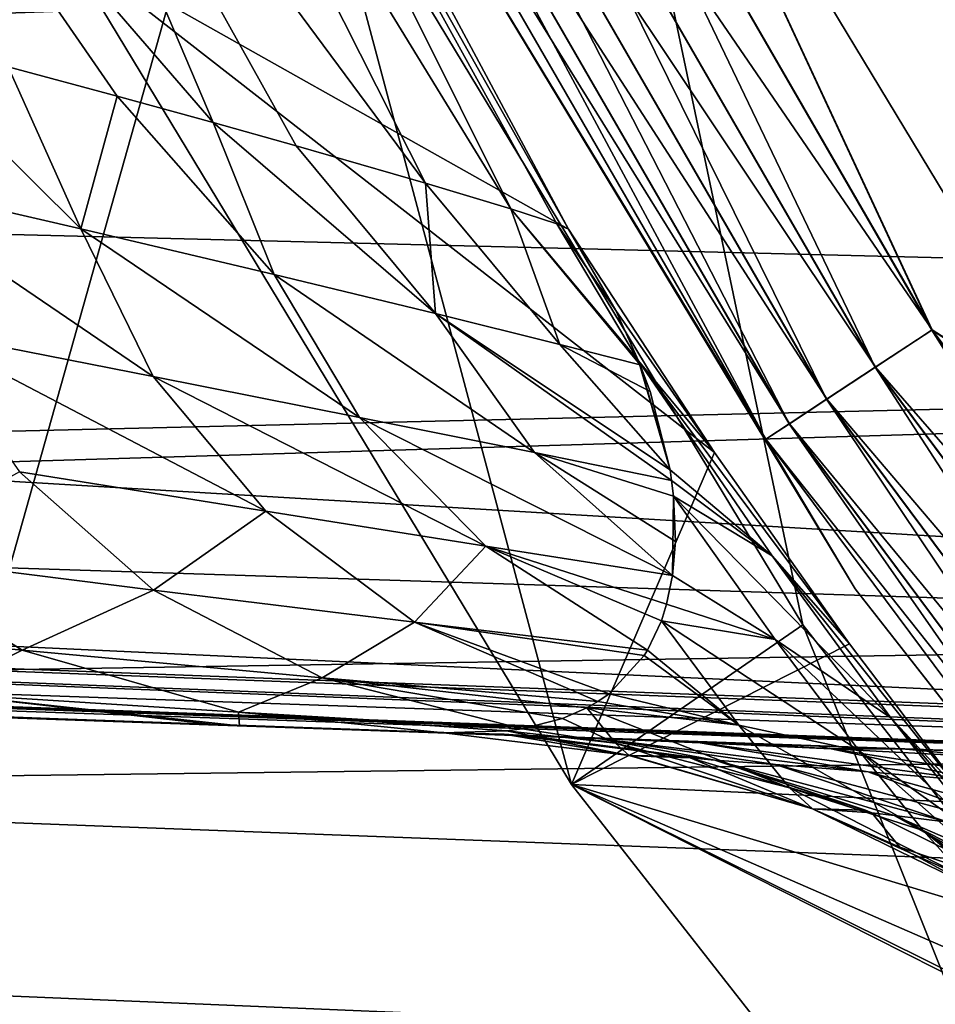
# Model space of a CAD drawing. Header units: millimetres. Extents: x -100 to 100, y -64 to 136.
# Tile 402 of 530: x -12.88 to -11.26, y 59.39 to 61.15. Entities that reach past the tile are written whole.
import ezdxf

# ---------------------------------------------------------------- set-up
doc = ezdxf.new("R2010")
doc.units = ezdxf.units.MM
doc.header["$LTSCALE"] = 159.143519
for name, color, linetype in [('13', 7, 'CONTINUOUS'), ('255', 7, 'CONTINUOUS'), ('270', 7, 'CONTINUOUS'), ('275', 7, 'CONTINUOUS'), ('284', 7, 'CONTINUOUS'), ('3', 7, 'CONTINUOUS'), ('33', 7, 'CONTINUOUS'), ('375', 7, 'CONTINUOUS'), ('379', 7, 'CONTINUOUS'), ('382', 7, 'CONTINUOUS'), ('384', 7, 'CONTINUOUS'), ('397', 7, 'CONTINUOUS'), ('4', 7, 'CONTINUOUS'), ('407', 7, 'CONTINUOUS'), ('412', 7, 'CONTINUOUS'), ('413', 7, 'CONTINUOUS'), ('437', 7, 'CONTINUOUS'), ('48', 7, 'CONTINUOUS'), ('49', 7, 'CONTINUOUS'), ('50', 7, 'CONTINUOUS'), ('6', 7, 'CONTINUOUS')]:
    doc.layers.add(name, color=color, linetype=linetype)

msp = doc.modelspace()

# ---------------------------------------------------------------- linework, layer by layer
at = {"layer": '13', "color": 7, "linetype": 'CONTINUOUS', "true_color": 0x8c979c}
for points in [[(-11.9084, 60.7722, -6.4292), (-12.6135, 62.0896, -6.4627), (-12.6377, 62.0676, -7.1119), (-11.9084, 60.7722, -6.4292)], [(-12.7443, 62.0067, -7.7803), (-12.0112, 60.8085, -7.3512), (-12.6377, 62.0676, -7.1119), (-12.7443, 62.0067, -7.7803)], [(-12.0112, 60.8085, -7.3512), (-11.929, 60.7817, -6.8818), (-12.6377, 62.0676, -7.1119), (-12.0112, 60.8085, -7.3512)], [(-11.929, 60.7817, -6.8818), (-11.9084, 60.7722, -6.4292), (-12.6377, 62.0676, -7.1119), (-11.929, 60.7817, -6.8818)], [(-12.9406, 61.9039, -8.4491), (-12.1629, 60.8543, -7.839), (-12.7443, 62.0067, -7.7803), (-12.9406, 61.9039, -8.4491)], [(-12.1629, 60.8543, -7.839), (-12.0112, 60.8085, -7.3512), (-12.7443, 62.0067, -7.7803), (-12.1629, 60.8543, -7.839)], [(-13.2289, 61.7583, -9.0967), (-12.5406, 60.9621, -8.602), (-12.9406, 61.9039, -8.4491), (-13.2289, 61.7583, -9.0967)], [(-12.5406, 60.9621, -8.602), (-12.3931, 60.9208, -8.3442), (-12.9406, 61.9039, -8.4491), (-12.5406, 60.9621, -8.602)], [(-12.3931, 60.9208, -8.3442), (-12.1629, 60.8543, -7.839), (-12.9406, 61.9039, -8.4491), (-12.3931, 60.9208, -8.3442)], [(-12.9053, 61.0611, -9.1225), (-12.7111, 61.0089, -8.8618), (-13.2289, 61.7583, -9.0967), (-12.9053, 61.0611, -9.1225)], [(-12.7111, 61.0089, -8.8618), (-12.5406, 60.9621, -8.602), (-13.2289, 61.7583, -9.0967), (-12.7111, 61.0089, -8.8618)]]:
    msp.add_3dface(points, dxfattribs=at)
at = {"layer": '255', "linetype": 'CONTINUOUS'}
for points in [[(-10.4514, 58.7403, 25.7), (-9.2597, 57.5486, 25.7), (-12.7593, 66.0997, 25.7), (-10.4514, 58.7403, 25.7)], [(-12.7593, 66.0997, 25.7), (-9.2597, 57.5486, 25.7), (-8.0253, 57.9003, 25.7), (-12.7593, 66.0997, 25.7)], [(-11.4916, 60.0681, 25.7), (-10.4514, 58.7403, 25.7), (-12.7593, 66.0997, 25.7), (-11.4916, 60.0681, 25.7)], [(-12.3639, 61.5111, 25.7), (-11.4916, 60.0681, 25.7), (-12.7593, 66.0997, 25.7), (-12.3639, 61.5111, 25.7)]]:
    msp.add_3dface(points, dxfattribs=at)
at = {"layer": '270', "linetype": 'CONTINUOUS'}
for points in [[(-12.8066, 61.2787, 24.8415), (-11.9031, 59.7841, 24.8415), (-12.3639, 61.5111, 25.7), (-12.8066, 61.2787, 24.8415)], [(-11.9031, 59.7841, 24.8415), (-11.4916, 60.0681, 25.7), (-12.3639, 61.5111, 25.7), (-11.9031, 59.7841, 24.8415)], [(-11.9031, 59.7841, 24.8415), (-10.8256, 58.4088, 24.8415), (-11.4916, 60.0681, 25.7), (-11.9031, 59.7841, 24.8415)], [(-10.8256, 58.4088, 24.8415), (-10.4514, 58.7403, 25.7), (-11.4916, 60.0681, 25.7), (-10.8256, 58.4088, 24.8415)]]:
    msp.add_3dface(points, dxfattribs=at)
at = {"layer": '275', "color": 7, "linetype": 'CONTINUOUS', "true_color": 0xffe664}
for points in [[(-12.7593, 66.0997, 28.2), (-8.0253, 57.9003, 28.2), (-12.7593, 69.9003, 28.2), (-12.7593, 66.0997, 28.2)], [(-12.7593, 69.9003, 28.2), (-8.0253, 57.9003, 28.2), (-9.5626, 65.4376, 28.2), (-12.7593, 69.9003, 28.2)]]:
    msp.add_3dface(points, dxfattribs=at)
at = {"layer": '284', "color": 7, "linetype": 'CONTINUOUS', "true_color": 0xffe664}
for points in [[(-12.7593, 66.0997, 25.7), (-8.0253, 57.9003, 25.7), (-12.7593, 66.0997, 28.2), (-12.7593, 66.0997, 25.7)], [(-8.0253, 57.9003, 25.7), (-8.0253, 57.9003, 28.2), (-12.7593, 66.0997, 28.2), (-8.0253, 57.9003, 25.7)]]:
    msp.add_3dface(points, dxfattribs=at)
at = {"layer": '3', "color": 7, "linetype": 'CONTINUOUS', "true_color": 0x8c979c}
for points in [[(-13.1662, 60.8634, -9.6331), (-12.7758, 60.7733, -9.2034), (-13.124, 61.1184, -9.3822), (-13.1662, 60.8634, -9.6331)], [(-13.124, 61.1184, -9.3822), (-12.7758, 60.7733, -9.2034), (-12.9053, 61.0611, -9.1225), (-13.124, 61.1184, -9.3822)], [(-12.9053, 61.0611, -9.1225), (-12.7758, 60.7733, -9.2034), (-12.7111, 61.0089, -8.8618), (-12.9053, 61.0611, -9.1225)], [(-12.7758, 60.7733, -9.2034), (-12.4323, 60.6919, -8.737), (-12.7111, 61.0089, -8.8618), (-12.7758, 60.7733, -9.2034)], [(-12.7111, 61.0089, -8.8618), (-12.4323, 60.6919, -8.737), (-12.5406, 60.9621, -8.602), (-12.7111, 61.0089, -8.8618)], [(-12.4323, 60.6919, -8.737), (-12.145, 60.6221, -8.2367), (-12.5406, 60.9621, -8.602), (-12.4323, 60.6919, -8.737)], [(-12.5406, 60.9621, -8.602), (-12.145, 60.6221, -8.2367), (-12.3931, 60.9208, -8.3442), (-12.5406, 60.9621, -8.602)], [(-12.3931, 60.9208, -8.3442), (-12.145, 60.6221, -8.2367), (-12.1629, 60.8543, -7.839), (-12.3931, 60.9208, -8.3442)], [(-13.0607, 60.5914, -9.8028), (-12.6475, 60.5102, -9.3724), (-13.1662, 60.8634, -9.6331), (-13.0607, 60.5914, -9.8028)], [(-13.1662, 60.8634, -9.6331), (-12.6475, 60.5102, -9.3724), (-12.7758, 60.7733, -9.2034), (-13.1662, 60.8634, -9.6331)], [(-12.145, 60.6221, -8.2367), (-11.924, 60.5669, -7.7067), (-12.1629, 60.8543, -7.839), (-12.145, 60.6221, -8.2367)], [(-12.1629, 60.8543, -7.839), (-11.924, 60.5669, -7.7067), (-12.0112, 60.8085, -7.3512), (-12.1629, 60.8543, -7.839)], [(-11.924, 60.5669, -7.7067), (-11.7808, 60.5309, -7.1542), (-12.0112, 60.8085, -7.3512), (-11.924, 60.5669, -7.7067)], [(-11.7808, 60.5309, -7.1542), (-11.7837, 60.538, -7.1316), (-12.0112, 60.8085, -7.3512), (-11.7808, 60.5309, -7.1542)], [(-12.0112, 60.8085, -7.3512), (-11.7837, 60.538, -7.1316), (-11.929, 60.7817, -6.8818), (-12.0112, 60.8085, -7.3512)], [(-12.6475, 60.5102, -9.3724), (-12.2802, 60.4372, -8.901), (-12.7758, 60.7733, -9.2034), (-12.6475, 60.5102, -9.3724)], [(-12.7758, 60.7733, -9.2034), (-12.2802, 60.4372, -8.901), (-12.4323, 60.6919, -8.737), (-12.7758, 60.7733, -9.2034)], [(-11.929, 60.7817, -6.8818), (-11.7837, 60.538, -7.1316), (-11.8243, 60.6279, -6.8538), (-11.929, 60.7817, -6.8818)], [(-11.9084, 60.7722, -6.4292), (-11.929, 60.7817, -6.8818), (-11.8243, 60.6279, -6.8538), (-11.9084, 60.7722, -6.4292)], [(-12.2802, 60.4372, -8.901), (-11.9688, 60.3747, -8.391), (-12.4323, 60.6919, -8.737), (-12.2802, 60.4372, -8.901)], [(-12.4323, 60.6919, -8.737), (-11.9688, 60.3747, -8.391), (-12.145, 60.6221, -8.2367), (-12.4323, 60.6919, -8.737)], [(-11.9688, 60.3747, -8.391), (-11.725, 60.3254, -7.847), (-12.145, 60.6221, -8.2367), (-11.9688, 60.3747, -8.391)], [(-11.725, 60.3254, -7.847), (-11.7279, 60.3444, -7.7786), (-12.145, 60.6221, -8.2367), (-11.725, 60.3254, -7.847)], [(-12.145, 60.6221, -8.2367), (-11.7279, 60.3444, -7.7786), (-11.924, 60.5669, -7.7067), (-12.145, 60.6221, -8.2367)], [(-12.8851, 60.3408, -9.9803), (-12.4471, 60.2706, -9.5383), (-13.0607, 60.5914, -9.8028), (-12.8851, 60.3408, -9.9803)], [(-13.0607, 60.5914, -9.8028), (-12.4471, 60.2706, -9.5383), (-12.6475, 60.5102, -9.3724), (-13.0607, 60.5914, -9.8028)], [(-11.924, 60.5669, -7.7067), (-11.7279, 60.3444, -7.7786), (-11.7634, 60.4835, -7.306), (-11.924, 60.5669, -7.7067)], [(-11.7808, 60.5309, -7.1542), (-11.924, 60.5669, -7.7067), (-11.7634, 60.4835, -7.306), (-11.7808, 60.5309, -7.1542)], [(-12.4471, 60.2706, -9.5383), (-12.0557, 60.2083, -9.0504), (-12.6475, 60.5102, -9.3724), (-12.4471, 60.2706, -9.5383)], [(-12.6475, 60.5102, -9.3724), (-12.0557, 60.2083, -9.0504), (-12.2802, 60.4372, -8.901), (-12.6475, 60.5102, -9.3724)], [(-12.0557, 60.2083, -9.0504), (-11.7234, 60.156, -8.5209), (-12.2802, 60.4372, -8.901), (-12.0557, 60.2083, -9.0504)], [(-12.2802, 60.4372, -8.901), (-11.7234, 60.156, -8.5209), (-11.9688, 60.3747, -8.391), (-12.2802, 60.4372, -8.901)], [(-11.7234, 60.156, -8.5209), (-11.7183, 60.2165, -8.2646), (-11.9688, 60.3747, -8.391), (-11.7234, 60.156, -8.5209)], [(-11.9688, 60.3747, -8.391), (-11.7183, 60.2165, -8.2646), (-11.7215, 60.297, -7.9517), (-11.9688, 60.3747, -8.391)], [(-11.725, 60.3254, -7.847), (-11.9688, 60.3747, -8.391), (-11.7215, 60.297, -7.9517), (-11.725, 60.3254, -7.847)], [(-13.1506, 60.1937, -10.5781), (-12.6469, 60.1301, -10.1656), (-12.8851, 60.3408, -9.9803), (-13.1506, 60.1937, -10.5781)], [(-12.8851, 60.3408, -9.9803), (-12.6469, 60.1301, -10.1656), (-12.4471, 60.2706, -9.5383), (-12.8851, 60.3408, -9.9803)], [(-12.6469, 60.1301, -10.1656), (-12.1825, 60.073, -9.7017), (-12.4471, 60.2706, -9.5383), (-12.6469, 60.1301, -10.1656)], [(-12.4471, 60.2706, -9.5383), (-12.1825, 60.073, -9.7017), (-12.0557, 60.2083, -9.0504), (-12.4471, 60.2706, -9.5383)], [(-12.1825, 60.073, -9.7017), (-11.7678, 60.0235, -9.1875), (-12.0557, 60.2083, -9.0504), (-12.1825, 60.073, -9.7017)], [(-11.7678, 60.0235, -9.1875), (-11.7433, 60.0754, -8.9026), (-12.0557, 60.2083, -9.0504), (-11.7678, 60.0235, -9.1875)], [(-12.0557, 60.2083, -9.0504), (-11.7433, 60.0754, -8.9026), (-11.7339, 60.1048, -8.7565), (-12.0557, 60.2083, -9.0504)], [(-11.7234, 60.156, -8.5209), (-12.0557, 60.2083, -9.0504), (-11.7339, 60.1048, -8.7565), (-11.7234, 60.156, -8.5209)], [(-13.447, 60.0775, -11.1667), (-12.8801, 60.023, -10.783), (-13.1506, 60.1937, -10.5781), (-13.447, 60.0775, -11.1667)], [(-13.1506, 60.1937, -10.5781), (-12.8801, 60.023, -10.783), (-12.6469, 60.1301, -10.1656), (-13.1506, 60.1937, -10.5781)], [(-12.8801, 60.023, -10.783), (-12.3464, 59.9742, -10.3425), (-12.6469, 60.1301, -10.1656), (-12.8801, 60.023, -10.783)], [(-12.6469, 60.1301, -10.1656), (-12.3464, 59.9742, -10.3425), (-12.1825, 60.073, -9.7017), (-12.6469, 60.1301, -10.1656)], [(-13.447, 60.0775, -11.1667), (-13.0325, 59.9468, -11.3111), (-12.8801, 60.023, -10.783), (-13.447, 60.0775, -11.1667)], [(-12.3464, 59.9742, -10.3425), (-11.8566, 59.9318, -9.8475), (-12.1825, 60.073, -9.7017), (-12.3464, 59.9742, -10.3425)], [(-11.8566, 59.9318, -9.8475), (-11.8364, 59.9458, -9.7234), (-12.1825, 60.073, -9.7017), (-11.8566, 59.9318, -9.8475)], [(-12.1825, 60.073, -9.7017), (-11.8364, 59.9458, -9.7234), (-11.7738, 60.0137, -9.2458), (-12.1825, 60.073, -9.7017)], [(-11.7678, 60.0235, -9.1875), (-12.1825, 60.073, -9.7017), (-11.7738, 60.0137, -9.2458), (-11.7678, 60.0235, -9.1875)], [(-13.0325, 59.9468, -11.3111), (-12.4954, 59.9127, -10.9267), (-12.8801, 60.023, -10.783), (-13.0325, 59.9468, -11.3111)], [(-12.8801, 60.023, -10.783), (-12.4954, 59.9127, -10.9267), (-12.3464, 59.9742, -10.3425), (-12.8801, 60.023, -10.783)], [(-12.4954, 59.9127, -10.9267), (-11.9908, 59.8835, -10.4945), (-12.3464, 59.9742, -10.3425), (-12.4954, 59.9127, -10.9267)], [(-11.9908, 59.8835, -10.4945), (-11.9192, 59.9017, -10.1797), (-12.3464, 59.9742, -10.3425), (-11.9908, 59.8835, -10.4945)], [(-12.3464, 59.9742, -10.3425), (-11.9192, 59.9017, -10.1797), (-11.8761, 59.9206, -9.9576), (-12.3464, 59.9742, -10.3425)], [(-11.8566, 59.9318, -9.8475), (-12.3464, 59.9742, -10.3425), (-11.8761, 59.9206, -9.9576), (-11.8566, 59.9318, -9.8475)], [(-13.1453, 59.9136, -11.7913), (-12.5348, 59.8901, -11.3946), (-13.0325, 59.9468, -11.3111), (-13.1453, 59.9136, -11.7913)], [(-12.5348, 59.8901, -11.3946), (-12.494, 59.8887, -11.3565), (-13.0325, 59.9468, -11.3111), (-12.5348, 59.8901, -11.3946)], [(-13.0325, 59.9468, -11.3111), (-12.494, 59.8887, -11.3565), (-12.4954, 59.9127, -10.9267), (-13.0325, 59.9468, -11.3111)], [(-12.5348, 59.8901, -11.3946), (-13.1453, 59.9136, -11.7913), (-12.8877, 59.9024, -11.7033), (-12.5348, 59.8901, -11.3946)], [(-12.494, 59.8887, -11.3565), (-12.13, 59.876, -10.9907), (-12.4954, 59.9127, -10.9267), (-12.494, 59.8887, -11.3565)], [(-12.4954, 59.9127, -10.9267), (-12.13, 59.876, -10.9907), (-12.0189, 59.8796, -10.605), (-12.4954, 59.9127, -10.9267)], [(-11.9908, 59.8835, -10.4945), (-12.4954, 59.9127, -10.9267), (-12.0189, 59.8796, -10.605), (-11.9908, 59.8835, -10.4945)]]:
    msp.add_3dface(points, dxfattribs=at)
at = {"layer": '33', "color": 7, "linetype": 'CONTINUOUS', "true_color": 0x8c979c}
for points in [[(-25.187, 60.372, -17.5675), (-25.1941, 60.4526, -17.8526), (-9.3364, 59.8201, -18.1289), (-25.187, 60.372, -17.5675)], [(-8.398, 59.8211, -18.3), (-25.1941, 60.4526, -17.8526), (-12.9423, 60.032, -18.3), (-8.398, 59.8211, -18.3)], [(-25.1941, 60.4526, -17.8526), (-8.398, 59.8211, -18.3), (-8.5949, 59.822, -18.2713), (-25.1941, 60.4526, -17.8526)], [(-9.3364, 59.8201, -18.1289), (-25.1941, 60.4526, -17.8526), (-9.2244, 59.8207, -18.1542), (-9.3364, 59.8201, -18.1289)], [(-9.2244, 59.8207, -18.1542), (-25.1941, 60.4526, -17.8526), (-8.5949, 59.822, -18.2713), (-9.2244, 59.8207, -18.1542)], [(-25.1855, 60.3622, -17.5162), (-25.187, 60.372, -17.5675), (-10.0094, 59.8169, -17.9437), (-25.1855, 60.3622, -17.5162)], [(-10.0094, 59.8169, -17.9437), (-25.187, 60.372, -17.5675), (-9.3364, 59.8201, -18.1289), (-10.0094, 59.8169, -17.9437)], [(-25.1803, 60.3393, -17.3436), (-25.1855, 60.3622, -17.5162), (-10.0578, 59.8169, -17.9281), (-25.1803, 60.3393, -17.3436)], [(-10.0578, 59.8169, -17.9281), (-25.1855, 60.3622, -17.5162), (-10.0094, 59.8169, -17.9437), (-10.0578, 59.8169, -17.9281)], [(-17.9581, 60.0795, -17.4219), (-25.1803, 60.3393, -17.3436), (-10.7416, 59.8275, -17.6741), (-17.9581, 60.0795, -17.4219)], [(-10.7416, 59.8275, -17.6741), (-25.1803, 60.3393, -17.3436), (-10.0578, 59.8169, -17.9281), (-10.7416, 59.8275, -17.6741)]]:
    msp.add_3dface(points, dxfattribs=at)
at = {"layer": '375', "color": 7, "linetype": 'CONTINUOUS', "true_color": 0x323232}
for points in [[(-10.9891, 75.5804, 47.7), (-11.823, 74.2, 47.7), (-10.9891, 60.4196, 47.7), (-10.9891, 75.5804, 47.7)], [(-10.9891, 60.4196, 47.7), (-11.823, 74.2, 47.7), (-11.823, 61.8, 47.7), (-10.9891, 60.4196, 47.7)]]:
    msp.add_3dface(points, dxfattribs=at)
at = {"layer": '379', "color": 7, "linetype": 'CONTINUOUS', "true_color": 0x323232}
for points in [[(-11.3983, 60.1323, 47.2), (-12.2636, 61.5636, 47.2), (-11.3983, 60.1323, 46.2), (-11.3983, 60.1323, 47.2)], [(-11.3983, 60.1323, 46.2), (-12.2636, 61.5636, 47.2), (-12.2636, 61.5636, 46.2), (-11.3983, 60.1323, 46.2)], [(-10.3669, 58.8158, 47.2), (-11.3983, 60.1323, 47.2), (-10.3669, 58.8158, 46.2), (-10.3669, 58.8158, 47.2)], [(-10.3669, 58.8158, 46.2), (-11.3983, 60.1323, 47.2), (-11.3983, 60.1323, 46.2), (-10.3669, 58.8158, 46.2)]]:
    msp.add_3dface(points, dxfattribs=at)
at = {"layer": '382', "color": 7, "linetype": 'CONTINUOUS', "true_color": 0x323232}
for points in [[(-11.3627, 60.5266, 47.6329), (-12.0456, 61.9505, 47.683), (-12.1535, 61.8963, 47.6329), (-11.3627, 60.5266, 47.6329)], [(-11.2619, 60.5929, 47.683), (-11.823, 61.8, 47.7), (-12.0456, 61.9505, 47.683), (-11.2619, 60.5929, 47.683)], [(-11.2619, 60.5929, 47.683), (-12.0456, 61.9505, 47.683), (-11.3627, 60.5266, 47.6329), (-11.2619, 60.5929, 47.683)], [(-11.4493, 60.4697, 47.5534), (-12.1535, 61.8963, 47.6329), (-12.2461, 61.8498, 47.5534), (-11.4493, 60.4697, 47.5534)], [(-11.3627, 60.5266, 47.6329), (-12.1535, 61.8963, 47.6329), (-11.4493, 60.4697, 47.5534), (-11.3627, 60.5266, 47.6329)], [(-11.5157, 60.426, 47.4497), (-12.2461, 61.8498, 47.5534), (-12.3171, 61.8141, 47.4497), (-11.5157, 60.426, 47.4497)], [(-11.4493, 60.4697, 47.5534), (-12.2461, 61.8498, 47.5534), (-11.5157, 60.426, 47.4497), (-11.4493, 60.4697, 47.5534)], [(-11.5574, 60.3986, 47.3289), (-12.3171, 61.8141, 47.4497), (-12.3617, 61.7917, 47.3289), (-11.5574, 60.3986, 47.3289)], [(-11.5157, 60.426, 47.4497), (-12.3171, 61.8141, 47.4497), (-11.5574, 60.3986, 47.3289), (-11.5157, 60.426, 47.4497)], [(-12.2636, 61.5636, 47.2), (-11.5574, 60.3986, 47.3289), (-12.3617, 61.7917, 47.3289), (-12.2636, 61.5636, 47.2)], [(-10.9891, 60.4196, 47.7), (-11.823, 61.8, 47.7), (-11.2619, 60.5929, 47.683), (-10.9891, 60.4196, 47.7)], [(-12.2636, 61.5636, 47.2), (-11.3983, 60.1323, 47.2), (-11.5574, 60.3986, 47.3289), (-12.2636, 61.5636, 47.2)], [(-10.4183, 59.258, 47.6329), (-11.2619, 60.5929, 47.683), (-11.3627, 60.5266, 47.6329), (-10.4183, 59.258, 47.6329)], [(-10.3258, 59.3356, 47.683), (-10.9891, 60.4196, 47.7), (-11.2619, 60.5929, 47.683), (-10.3258, 59.3356, 47.683)], [(-10.3258, 59.3356, 47.683), (-11.2619, 60.5929, 47.683), (-10.4183, 59.258, 47.6329), (-10.3258, 59.3356, 47.683)], [(-10.4977, 59.1914, 47.5534), (-11.3627, 60.5266, 47.6329), (-11.4493, 60.4697, 47.5534), (-10.4977, 59.1914, 47.5534)], [(-10.4183, 59.258, 47.6329), (-11.3627, 60.5266, 47.6329), (-10.4977, 59.1914, 47.5534), (-10.4183, 59.258, 47.6329)], [(-10.5586, 59.1403, 47.4497), (-11.4493, 60.4697, 47.5534), (-11.5157, 60.426, 47.4497), (-10.5586, 59.1403, 47.4497)], [(-10.4977, 59.1914, 47.5534), (-11.4493, 60.4697, 47.5534), (-10.5586, 59.1403, 47.4497), (-10.4977, 59.1914, 47.5534)], [(-10.5968, 59.1083, 47.3289), (-11.5157, 60.426, 47.4497), (-11.5574, 60.3986, 47.3289), (-10.5968, 59.1083, 47.3289)], [(-10.5586, 59.1403, 47.4497), (-11.5157, 60.426, 47.4497), (-10.5968, 59.1083, 47.3289), (-10.5586, 59.1403, 47.4497)], [(-11.3983, 60.1323, 47.2), (-10.5968, 59.1083, 47.3289), (-11.5574, 60.3986, 47.3289), (-11.3983, 60.1323, 47.2)], [(-11.3983, 60.1323, 47.2), (-10.3669, 58.8158, 47.2), (-10.5968, 59.1083, 47.3289), (-11.3983, 60.1323, 47.2)]]:
    msp.add_3dface(points, dxfattribs=at)
at = {"layer": '384', "color": 7, "linetype": 'CONTINUOUS', "true_color": 0x323232}
for points in [[(-12.0452, 61.9507, 45.7169), (-11.2615, 60.5932, 45.7169), (-12.1531, 61.8965, 45.7668), (-12.0452, 61.9507, 45.7169)], [(-12.0452, 61.9507, 45.7169), (-11.8208, 61.7959, 45.7), (-11.2615, 60.5932, 45.7169), (-12.0452, 61.9507, 45.7169)], [(-11.3624, 60.5269, 45.7668), (-12.2458, 61.8499, 45.8463), (-12.1531, 61.8965, 45.7668), (-11.3624, 60.5269, 45.7668)], [(-11.2615, 60.5932, 45.7169), (-11.3624, 60.5269, 45.7668), (-12.1531, 61.8965, 45.7668), (-11.2615, 60.5932, 45.7169)], [(-11.449, 60.4699, 45.8463), (-12.3169, 61.8142, 45.9499), (-12.2458, 61.8499, 45.8463), (-11.449, 60.4699, 45.8463)], [(-11.449, 60.4699, 45.8463), (-12.2458, 61.8499, 45.8463), (-11.3624, 60.5269, 45.7668), (-11.449, 60.4699, 45.8463)], [(-11.5155, 60.4261, 45.9499), (-12.3616, 61.7918, 46.0706), (-12.3169, 61.8142, 45.9499), (-11.5155, 60.4261, 45.9499)], [(-11.5155, 60.4261, 45.9499), (-12.3169, 61.8142, 45.9499), (-11.449, 60.4699, 45.8463), (-11.5155, 60.4261, 45.9499)], [(-11.5573, 60.3987, 46.0706), (-12.2636, 61.5636, 46.2), (-12.3616, 61.7918, 46.0706), (-11.5573, 60.3987, 46.0706)], [(-11.5573, 60.3987, 46.0706), (-12.3616, 61.7918, 46.0706), (-11.5155, 60.4261, 45.9499), (-11.5573, 60.3987, 46.0706)], [(-11.8208, 61.7959, 45.7), (-10.9868, 60.4164, 45.7), (-11.2615, 60.5932, 45.7169), (-11.8208, 61.7959, 45.7)], [(-11.3983, 60.1323, 46.2), (-12.2636, 61.5636, 46.2), (-11.5573, 60.3987, 46.0706), (-11.3983, 60.1323, 46.2)], [(-11.2615, 60.5932, 45.7169), (-10.3254, 59.3359, 45.7169), (-11.3624, 60.5269, 45.7668), (-11.2615, 60.5932, 45.7169)], [(-11.2615, 60.5932, 45.7169), (-10.9868, 60.4164, 45.7), (-10.3254, 59.3359, 45.7169), (-11.2615, 60.5932, 45.7169)], [(-10.4179, 59.2583, 45.7668), (-11.449, 60.4699, 45.8463), (-11.3624, 60.5269, 45.7668), (-10.4179, 59.2583, 45.7668)], [(-10.3254, 59.3359, 45.7169), (-10.4179, 59.2583, 45.7668), (-11.3624, 60.5269, 45.7668), (-10.3254, 59.3359, 45.7169)], [(-10.4974, 59.1916, 45.8463), (-11.5155, 60.4261, 45.9499), (-11.449, 60.4699, 45.8463), (-10.4974, 59.1916, 45.8463)], [(-10.4974, 59.1916, 45.8463), (-11.449, 60.4699, 45.8463), (-10.4179, 59.2583, 45.7668), (-10.4974, 59.1916, 45.8463)], [(-10.5584, 59.1405, 45.9499), (-11.5573, 60.3987, 46.0706), (-11.5155, 60.4261, 45.9499), (-10.5584, 59.1405, 45.9499)], [(-10.5584, 59.1405, 45.9499), (-11.5155, 60.4261, 45.9499), (-10.4974, 59.1916, 45.8463), (-10.5584, 59.1405, 45.9499)], [(-10.5967, 59.1083, 46.0706), (-11.3983, 60.1323, 46.2), (-11.5573, 60.3987, 46.0706), (-10.5967, 59.1083, 46.0706)], [(-10.5967, 59.1083, 46.0706), (-11.5573, 60.3987, 46.0706), (-10.5584, 59.1405, 45.9499), (-10.5967, 59.1083, 46.0706)], [(-10.3669, 58.8158, 46.2), (-11.3983, 60.1323, 46.2), (-10.5967, 59.1083, 46.0706), (-10.3669, 58.8158, 46.2)]]:
    msp.add_3dface(points, dxfattribs=at)
at = {"layer": '397', "color": 7, "linetype": 'CONTINUOUS', "true_color": 0xaaaaaa}
for points in [[(-96.5191, 57.8243, 45.7), (-11.8208, 61.7959, 45.7), (-95.1322, 63.2019, 45.7), (-96.5191, 57.8243, 45.7)], [(-10.9868, 60.4164, 45.7), (-11.8208, 61.7959, 45.7), (-96.5191, 57.8243, 45.7), (-10.9868, 60.4164, 45.7)], [(-9.9926, 59.1473, 45.7), (-10.9868, 60.4164, 45.7), (-96.5191, 57.8243, 45.7), (-9.9926, 59.1473, 45.7)]]:
    msp.add_3dface(points, dxfattribs=at)
at = {"layer": '4', "color": 7, "linetype": 'CONTINUOUS', "true_color": 0x8c979c}
for points in [[(-11.9084, 60.7722, -6.4292), (-11.8243, 60.6279, -6.8538), (-11.649, 60.3751, -6.8726), (-11.9084, 60.7722, -6.4292)], [(-11.8243, 60.6279, -6.8538), (-11.7837, 60.538, -7.1316), (-11.649, 60.3751, -6.8726), (-11.8243, 60.6279, -6.8538)], [(-11.7808, 60.5309, -7.1542), (-11.7279, 60.3444, -7.7786), (-11.7837, 60.538, -7.1316), (-11.7808, 60.5309, -7.1542)], [(-11.7837, 60.538, -7.1316), (-11.7279, 60.3444, -7.7786), (-11.5464, 60.1908, -7.6431), (-11.7837, 60.538, -7.1316)], [(-11.7837, 60.538, -7.1316), (-11.5464, 60.1908, -7.6431), (-11.4085, 60.0345, -7.368), (-11.7837, 60.538, -7.1316)], [(-11.649, 60.3751, -6.8726), (-11.7837, 60.538, -7.1316), (-11.4085, 60.0345, -7.368), (-11.649, 60.3751, -6.8726)], [(-11.7279, 60.3444, -7.7786), (-11.7808, 60.5309, -7.1542), (-11.7634, 60.4835, -7.306), (-11.7279, 60.3444, -7.7786)], [(-11.7279, 60.3444, -7.7786), (-11.725, 60.3254, -7.847), (-11.5464, 60.1908, -7.6431), (-11.7279, 60.3444, -7.7786)], [(-11.725, 60.3254, -7.847), (-11.7215, 60.297, -7.9517), (-11.5464, 60.1908, -7.6431), (-11.725, 60.3254, -7.847)], [(-11.7183, 60.2165, -8.2646), (-11.7234, 60.156, -8.5209), (-11.7215, 60.297, -7.9517), (-11.7183, 60.2165, -8.2646)], [(-11.7215, 60.297, -7.9517), (-11.7234, 60.156, -8.5209), (-11.541, 60.0424, -8.481), (-11.7215, 60.297, -7.9517)], [(-11.7215, 60.297, -7.9517), (-11.3349, 59.9029, -8.2197), (-11.5464, 60.1908, -7.6431), (-11.7215, 60.297, -7.9517)], [(-11.3349, 59.9029, -8.2197), (-11.7215, 60.297, -7.9517), (-11.541, 60.0424, -8.481), (-11.3349, 59.9029, -8.2197)], [(-11.5464, 60.1908, -7.6431), (-11.3349, 59.9029, -8.2197), (-11.1942, 59.7515, -7.91), (-11.5464, 60.1908, -7.6431)], [(-11.4085, 60.0345, -7.368), (-11.5464, 60.1908, -7.6431), (-11.1942, 59.7515, -7.91), (-11.4085, 60.0345, -7.368)], [(-11.7234, 60.156, -8.5209), (-11.7339, 60.1048, -8.7565), (-11.541, 60.0424, -8.481), (-11.7234, 60.156, -8.5209)], [(-11.7339, 60.1048, -8.7565), (-11.7433, 60.0754, -8.9026), (-11.541, 60.0424, -8.481), (-11.7339, 60.1048, -8.7565)], [(-11.7433, 60.0754, -8.9026), (-11.7678, 60.0235, -9.1875), (-11.6057, 59.8895, -9.5576), (-11.7433, 60.0754, -8.9026)], [(-11.7433, 60.0754, -8.9026), (-11.6057, 59.8895, -9.5576), (-11.3916, 59.8441, -9.0571), (-11.7433, 60.0754, -8.9026)], [(-11.541, 60.0424, -8.481), (-11.7433, 60.0754, -8.9026), (-11.3916, 59.8441, -9.0571), (-11.541, 60.0424, -8.481)], [(-11.1576, 59.6775, -8.8529), (-11.3349, 59.9029, -8.2197), (-11.541, 60.0424, -8.481), (-11.1576, 59.6775, -8.8529)], [(-11.1576, 59.6775, -8.8529), (-11.541, 60.0424, -8.481), (-11.3916, 59.8441, -9.0571), (-11.1576, 59.6775, -8.8529)], [(-11.7678, 60.0235, -9.1875), (-11.7738, 60.0137, -9.2458), (-11.6057, 59.8895, -9.5576), (-11.7678, 60.0235, -9.1875)], [(-11.7738, 60.0137, -9.2458), (-11.8364, 59.9458, -9.7234), (-11.6057, 59.8895, -9.5576), (-11.7738, 60.0137, -9.2458)], [(-11.8364, 59.9458, -9.7234), (-11.8566, 59.9318, -9.8475), (-11.6057, 59.8895, -9.5576), (-11.8364, 59.9458, -9.7234)], [(-11.8566, 59.9318, -9.8475), (-11.8761, 59.9206, -9.9576), (-11.6057, 59.8895, -9.5576), (-11.8566, 59.9318, -9.8475)], [(-11.8761, 59.9206, -9.9576), (-11.9192, 59.9017, -10.1797), (-11.8246, 59.8579, -10.4628), (-11.8761, 59.9206, -9.9576)], [(-11.8761, 59.9206, -9.9576), (-11.8246, 59.8579, -10.4628), (-11.5152, 59.778, -10.2538), (-11.8761, 59.9206, -9.9576)], [(-11.6057, 59.8895, -9.5576), (-11.8761, 59.9206, -9.9576), (-11.5152, 59.778, -10.2538), (-11.6057, 59.8895, -9.5576)], [(-11.9192, 59.9017, -10.1797), (-11.9908, 59.8835, -10.4945), (-11.8246, 59.8579, -10.4628), (-11.9192, 59.9017, -10.1797)], [(-11.3349, 59.9029, -8.2197), (-11.1576, 59.6775, -8.8529), (-10.9984, 59.5098, -8.5401), (-11.3349, 59.9029, -8.2197)], [(-11.1942, 59.7515, -7.91), (-11.3349, 59.9029, -8.2197), (-10.9984, 59.5098, -8.5401), (-11.1942, 59.7515, -7.91)], [(-12.0189, 59.8796, -10.605), (-12.13, 59.876, -10.9907), (-11.8004, 59.8359, -10.9832), (-12.0189, 59.8796, -10.605)], [(-11.9908, 59.8835, -10.4945), (-12.0189, 59.8796, -10.605), (-11.8246, 59.8579, -10.4628), (-11.9908, 59.8835, -10.4945)], [(-11.8246, 59.8579, -10.4628), (-12.0189, 59.8796, -10.605), (-11.8004, 59.8359, -10.9832), (-11.8246, 59.8579, -10.4628)], [(-11.6057, 59.8895, -9.5576), (-11.5152, 59.778, -10.2538), (-11.2775, 59.7024, -9.6707), (-11.6057, 59.8895, -9.5576)], [(-11.3916, 59.8441, -9.0571), (-11.6057, 59.8895, -9.5576), (-11.2775, 59.7024, -9.6707), (-11.3916, 59.8441, -9.0571)], [(-11.8246, 59.8579, -10.4628), (-11.8004, 59.8359, -10.9832), (-11.4746, 59.7406, -10.9757), (-11.8246, 59.8579, -10.4628)], [(-11.5152, 59.778, -10.2538), (-11.8246, 59.8579, -10.4628), (-11.4746, 59.7406, -10.9757), (-11.5152, 59.778, -10.2538)], [(-11.022, 59.5171, -9.5297), (-11.1576, 59.6775, -8.8529), (-11.3916, 59.8441, -9.0571), (-11.022, 59.5171, -9.5297)], [(-11.022, 59.5171, -9.5297), (-11.3916, 59.8441, -9.0571), (-11.2775, 59.7024, -9.6707), (-11.022, 59.5171, -9.5297)], [(-11.8004, 59.8359, -10.9832), (-11.7956, 59.8349, -10.9831), (-11.4746, 59.7406, -10.9757), (-11.8004, 59.8359, -10.9832)], [(-11.5152, 59.778, -10.2538), (-11.4746, 59.7406, -10.9757), (-11.2021, 59.6179, -10.3112), (-11.5152, 59.778, -10.2538)], [(-11.2775, 59.7024, -9.6707), (-11.5152, 59.778, -10.2538), (-11.2021, 59.6179, -10.3112), (-11.2775, 59.7024, -9.6707)], [(-11.4746, 59.7406, -10.9757), (-11.3191, 59.6727, -10.9721), (-11.1699, 59.5918, -10.9686), (-11.4746, 59.7406, -10.9757)], [(-11.2021, 59.6179, -10.3112), (-11.4746, 59.7406, -10.9757), (-11.1699, 59.5918, -10.9686), (-11.2021, 59.6179, -10.3112)], [(-10.9329, 59.4218, -10.2369), (-11.022, 59.5171, -9.5297), (-11.2775, 59.7024, -9.6707), (-10.9329, 59.4218, -10.2369)], [(-10.9329, 59.4218, -10.2369), (-11.2775, 59.7024, -9.6707), (-11.2021, 59.6179, -10.3112), (-10.9329, 59.4218, -10.2369)]]:
    msp.add_3dface(points, dxfattribs=at)
at = {"layer": '407', "color": 7, "linetype": 'CONTINUOUS'}
for points in [[(-95.0555, 57.4958, 36.7), (-93.6895, 62.7912, 36.7), (0, 58.65, 36.7), (-95.0555, 57.4958, 36.7)], [(0, 58.65, 36.7), (-93.6895, 62.7912, 36.7), (-1.2204, 58.73, 36.7), (0, 58.65, 36.7)], [(-1.2204, 58.73, 36.7), (-93.6895, 62.7912, 36.7), (-2.42, 58.9686, 36.7), (-1.2204, 58.73, 36.7)], [(-2.42, 58.9686, 36.7), (-93.6895, 62.7912, 36.7), (-3.5781, 59.3617, 36.7), (-2.42, 58.9686, 36.7)], [(-3.5781, 59.3617, 36.7), (-93.6895, 62.7912, 36.7), (-4.675, 59.9027, 36.7), (-3.5781, 59.3617, 36.7)], [(-4.675, 59.9027, 36.7), (-93.6895, 62.7912, 36.7), (-5.6919, 60.5822, 36.7), (-4.675, 59.9027, 36.7)], [(-5.6919, 60.5822, 36.7), (-93.6895, 62.7912, 36.7), (-6.6114, 61.3885, 36.7), (-5.6919, 60.5822, 36.7)]]:
    msp.add_3dface(points, dxfattribs=at)
at = {"layer": '412', "linetype": 'CONTINUOUS'}
for points in [[(-8.0973, 63.325, 36.7427), (-66.9813, 63.5445, 36.7427), (-68.6524, 59.1044, 36.7427), (-8.0973, 63.325, 36.7427)], [(-7.4179, 62.3081, 36.7427), (-8.0973, 63.325, 36.7427), (-68.6524, 59.1044, 36.7427), (-7.4179, 62.3081, 36.7427)], [(-6.6114, 61.3885, 36.7427), (-7.4179, 62.3081, 36.7427), (-68.6524, 59.1044, 36.7427), (-6.6114, 61.3885, 36.7427)], [(-5.6919, 60.5822, 36.7427), (-6.6114, 61.3885, 36.7427), (-68.6524, 59.1044, 36.7427), (-5.6919, 60.5822, 36.7427)], [(-4.675, 59.9027, 36.7427), (-5.6919, 60.5822, 36.7427), (-68.6524, 59.1044, 36.7427), (-4.675, 59.9027, 36.7427)], [(-3.5781, 59.3617, 36.7427), (-4.675, 59.9027, 36.7427), (-68.6524, 59.1044, 36.7427), (-3.5781, 59.3617, 36.7427)]]:
    msp.add_3dface(points, dxfattribs=at)
at = {"layer": '413', "linetype": 'CONTINUOUS'}
for points in [[(-12.9423, 75.968, -18.3), (-8.3979, 76.1789, -18.3), (-12.9423, 60.032, -18.3), (-12.9423, 75.968, -18.3)], [(-8.3979, 76.1789, -18.3), (-8.398, 59.8211, -18.3), (-12.9423, 60.032, -18.3), (-8.3979, 76.1789, -18.3)]]:
    msp.add_3dface(points, dxfattribs=at)
at = {"layer": '437', "color": 7, "linetype": 'CONTINUOUS', "true_color": 0xaaaaaa}
for points in [[(-8.456, 60.0593, 44.7), (-68.6524, 59.1044, 44.7), (-66.9813, 63.5445, 44.7), (-8.456, 60.0593, 44.7)], [(-9.3846, 61.1817, 44.7), (-8.456, 60.0593, 44.7), (-66.9813, 63.5445, 44.7), (-9.3846, 61.1817, 44.7)], [(-8.456, 60.0593, 44.7), (-7.3941, 59.062, 44.7), (-68.6524, 59.1044, 44.7), (-8.456, 60.0593, 44.7)]]:
    msp.add_3dface(points, dxfattribs=at)
at = {"layer": '48', "color": 7, "linetype": 'CONTINUOUS', "true_color": 0x8c979c}
for points in [[(-12.0231, 59.8737, -15.1683), (-12.0346, 59.8726, -15.1686), (-12.0222, 59.8722, -15.3823), (-12.0231, 59.8737, -15.1683)], [(-11.9745, 59.8704, -15.5839), (-12.0231, 59.8737, -15.1683), (-12.0222, 59.8722, -15.3823), (-11.9745, 59.8704, -15.5839)], [(-12.0231, 59.8737, -15.1683), (-11.9745, 59.8704, -15.5839), (-11.7016, 59.8338, -15.1609), (-12.0231, 59.8737, -15.1683)], [(-11.9938, 59.8712, -15.5974), (-11.9745, 59.8704, -15.5839), (-12.0222, 59.8722, -15.3823), (-11.9938, 59.8712, -15.5974)], [(-11.9492, 59.8697, -15.8133), (-11.9745, 59.8704, -15.5839), (-11.9938, 59.8712, -15.5974), (-11.9492, 59.8697, -15.8133)], [(-11.8556, 59.8659, -15.9822), (-11.9745, 59.8704, -15.5839), (-11.9492, 59.8697, -15.8133), (-11.8556, 59.8659, -15.9822)], [(-11.9745, 59.8704, -15.5839), (-11.8556, 59.8659, -15.9822), (-11.6483, 59.8277, -15.5299), (-11.9745, 59.8704, -15.5839)], [(-11.9745, 59.8704, -15.5839), (-11.6483, 59.8277, -15.5299), (-11.6923, 59.8318, -15.1607), (-11.9745, 59.8704, -15.5839)], [(-11.9745, 59.8704, -15.5839), (-11.6923, 59.8318, -15.1607), (-11.7016, 59.8338, -15.1609), (-11.9745, 59.8704, -15.5839)], [(-11.8879, 59.8675, -16.0295), (-11.8556, 59.8659, -15.9822), (-11.9492, 59.8697, -15.8133), (-11.8879, 59.8675, -16.0295)], [(-11.8094, 59.8648, -16.2455), (-11.8556, 59.8659, -15.9822), (-11.8879, 59.8675, -16.0295), (-11.8094, 59.8648, -16.2455)], [(-11.6744, 59.8584, -16.3516), (-11.8556, 59.8659, -15.9822), (-11.8094, 59.8648, -16.2455), (-11.6744, 59.8584, -16.3516)], [(-11.8556, 59.8659, -15.9822), (-11.6744, 59.8584, -16.3516), (-11.3756, 59.8065, -16.213), (-11.8556, 59.8659, -15.9822)], [(-11.8556, 59.8659, -15.9822), (-11.3756, 59.8065, -16.213), (-11.5404, 59.8196, -15.884), (-11.8556, 59.8659, -15.9822)], [(-11.8556, 59.8659, -15.9822), (-11.5404, 59.8196, -15.884), (-11.6483, 59.8277, -15.5299), (-11.8556, 59.8659, -15.9822)], [(-11.7133, 59.8614, -16.4604), (-11.6744, 59.8584, -16.3516), (-11.8094, 59.8648, -16.2455), (-11.7133, 59.8614, -16.4604)], [(-11.599, 59.8574, -16.6731), (-11.6744, 59.8584, -16.3516), (-11.7133, 59.8614, -16.4604), (-11.599, 59.8574, -16.6731)], [(-11.4411, 59.8477, -16.6831), (-11.6744, 59.8584, -16.3516), (-11.599, 59.8574, -16.6731), (-11.4411, 59.8477, -16.6831)], [(-11.6744, 59.8584, -16.3516), (-11.4411, 59.8477, -16.6831), (-11.1629, 59.7885, -16.5092), (-11.6744, 59.8584, -16.3516)], [(-11.6744, 59.8584, -16.3516), (-11.1629, 59.7885, -16.5092), (-11.3756, 59.8065, -16.213), (-11.6744, 59.8584, -16.3516)], [(-11.4661, 59.8528, -16.8829), (-11.4411, 59.8477, -16.6831), (-11.599, 59.8574, -16.6731), (-11.4661, 59.8528, -16.8829)], [(-11.3142, 59.8475, -17.0891), (-11.4411, 59.8477, -16.6831), (-11.4661, 59.8528, -16.8829), (-11.3142, 59.8475, -17.0891)], [(-11.1669, 59.8335, -16.9731), (-11.4411, 59.8477, -16.6831), (-11.3142, 59.8475, -17.0891), (-11.1669, 59.8335, -16.9731)], [(-11.4411, 59.8477, -16.6831), (-11.1669, 59.8335, -16.9731), (-10.912, 59.7657, -16.7692), (-11.4411, 59.8477, -16.6831)], [(-11.4411, 59.8477, -16.6831), (-10.912, 59.7657, -16.7692), (-11.1629, 59.7885, -16.5092), (-11.4411, 59.8477, -16.6831)], [(-11.1431, 59.8415, -17.2904), (-11.1669, 59.8335, -16.9731), (-11.3142, 59.8475, -17.0891), (-11.1431, 59.8415, -17.2904)], [(-11.6483, 59.8277, -15.5299), (-11.3802, 59.7384, -15.1535), (-11.6923, 59.8318, -15.1607), (-11.6483, 59.8277, -15.5299)], [(-11.2329, 59.7172, -15.7876), (-11.3294, 59.7289, -15.4767), (-11.6483, 59.8277, -15.5299), (-11.2329, 59.7172, -15.7876)], [(-11.5404, 59.8196, -15.884), (-11.2329, 59.7172, -15.7876), (-11.6483, 59.8277, -15.5299), (-11.5404, 59.8196, -15.884)], [(-11.3294, 59.7289, -15.4767), (-11.3687, 59.7339, -15.1532), (-11.6483, 59.8277, -15.5299), (-11.3294, 59.7289, -15.4767)], [(-11.3687, 59.7339, -15.1532), (-11.3802, 59.7384, -15.1535), (-11.6483, 59.8277, -15.5299), (-11.3687, 59.7339, -15.1532)], [(-11.0852, 59.6988, -16.0774), (-11.2329, 59.7172, -15.7876), (-11.5404, 59.8196, -15.884), (-11.0852, 59.6988, -16.0774)], [(-11.3756, 59.8065, -16.213), (-11.0852, 59.6988, -16.0774), (-11.5404, 59.8196, -15.884), (-11.3756, 59.8065, -16.213)], [(-10.8938, 59.6738, -16.3397), (-11.0852, 59.6988, -16.0774), (-11.3756, 59.8065, -16.213), (-10.8938, 59.6738, -16.3397)], [(-11.1629, 59.7885, -16.5092), (-10.8938, 59.6738, -16.3397), (-11.3756, 59.8065, -16.213), (-11.1629, 59.7885, -16.5092)], [(-11.3294, 59.7289, -15.4767), (-11.0793, 59.5906, -15.1465), (-11.3687, 59.7339, -15.1532), (-11.3294, 59.7289, -15.4767)], [(-10.9464, 59.5621, -15.6971), (-11.0314, 59.577, -15.4266), (-11.3294, 59.7289, -15.4767), (-10.9464, 59.5621, -15.6971)], [(-11.2329, 59.7172, -15.7876), (-10.9464, 59.5621, -15.6971), (-11.3294, 59.7289, -15.4767), (-11.2329, 59.7172, -15.7876)], [(-11.0314, 59.577, -15.4266), (-11.0664, 59.5828, -15.1462), (-11.3294, 59.7289, -15.4767), (-11.0314, 59.577, -15.4266)], [(-11.0664, 59.5828, -15.1462), (-11.0793, 59.5906, -15.1465), (-11.3294, 59.7289, -15.4767), (-11.0664, 59.5828, -15.1462)]]:
    msp.add_3dface(points, dxfattribs=at)
at = {"layer": '49', "color": 7, "linetype": 'CONTINUOUS', "true_color": 0x8c979c}
for points in [[(-17.8019, 60.074, -13.5728), (-17.9581, 60.0795, -17.4219), (-10.7416, 59.8275, -17.6741), (-17.8019, 60.074, -13.5728)], [(-17.2801, 60.0558, -13.5375), (-17.8019, 60.074, -13.5728), (-10.7416, 59.8275, -17.6741), (-17.2801, 60.0558, -13.5375)], [(-16.7562, 60.0375, -13.4672), (-17.2801, 60.0558, -13.5375), (-10.7416, 59.8275, -17.6741), (-16.7562, 60.0375, -13.4672)], [(-16.2334, 60.0193, -13.3619), (-16.7562, 60.0375, -13.4672), (-10.7416, 59.8275, -17.6741), (-16.2334, 60.0193, -13.3619)], [(-15.7154, 60.0012, -13.2216), (-16.2334, 60.0193, -13.3619), (-10.9524, 59.8348, -17.4857), (-15.7154, 60.0012, -13.2216)], [(-16.2334, 60.0193, -13.3619), (-10.7416, 59.8275, -17.6741), (-10.9524, 59.8348, -17.4857), (-16.2334, 60.0193, -13.3619)], [(-15.2052, 59.9834, -13.047), (-15.7154, 60.0012, -13.2216), (-11.1431, 59.8415, -17.2904), (-15.2052, 59.9834, -13.047)], [(-15.7154, 60.0012, -13.2216), (-10.9524, 59.8348, -17.4857), (-11.1431, 59.8415, -17.2904), (-15.7154, 60.0012, -13.2216)], [(-14.8428, 59.9707, -12.8996), (-15.2052, 59.9834, -13.047), (-11.3142, 59.8475, -17.0891), (-14.8428, 59.9707, -12.8996)], [(-15.2052, 59.9834, -13.047), (-11.1431, 59.8415, -17.2904), (-11.3142, 59.8475, -17.0891), (-15.2052, 59.9834, -13.047)], [(-14.7061, 59.9659, -12.8388), (-14.8428, 59.9707, -12.8996), (-11.3142, 59.8475, -17.0891), (-14.7061, 59.9659, -12.8388)], [(-14.2213, 59.949, -12.5982), (-14.7061, 59.9659, -12.8388), (-11.4661, 59.8528, -16.8829), (-14.2213, 59.949, -12.5982)], [(-14.7061, 59.9659, -12.8388), (-11.3142, 59.8475, -17.0891), (-11.4661, 59.8528, -16.8829), (-14.7061, 59.9659, -12.8388)], [(-13.7543, 59.9327, -12.3271), (-14.2213, 59.949, -12.5982), (-11.7133, 59.8614, -16.4604), (-13.7543, 59.9327, -12.3271)], [(-14.2213, 59.949, -12.5982), (-11.4661, 59.8528, -16.8829), (-11.599, 59.8574, -16.6731), (-14.2213, 59.949, -12.5982)], [(-14.2213, 59.949, -12.5982), (-11.599, 59.8574, -16.6731), (-11.7133, 59.8614, -16.4604), (-14.2213, 59.949, -12.5982)], [(-13.3087, 59.9171, -12.0278), (-13.7543, 59.9327, -12.3271), (-11.8879, 59.8675, -16.0295), (-13.3087, 59.9171, -12.0278)], [(-13.7543, 59.9327, -12.3271), (-11.7133, 59.8614, -16.4604), (-11.8094, 59.8648, -16.2455), (-13.7543, 59.9327, -12.3271)], [(-13.7543, 59.9327, -12.3271), (-11.8094, 59.8648, -16.2455), (-11.8879, 59.8675, -16.0295), (-13.7543, 59.9327, -12.3271)], [(-12.8877, 59.9024, -11.7033), (-13.3087, 59.9171, -12.0278), (-11.9492, 59.8697, -15.8133), (-12.8877, 59.9024, -11.7033)], [(-13.3087, 59.9171, -12.0278), (-11.8879, 59.8675, -16.0295), (-11.9492, 59.8697, -15.8133), (-13.3087, 59.9171, -12.0278)], [(-12.5348, 59.8901, -11.3946), (-12.8877, 59.9024, -11.7033), (-12.0222, 59.8722, -15.3823), (-12.5348, 59.8901, -11.3946)], [(-12.8877, 59.9024, -11.7033), (-11.9492, 59.8697, -15.8133), (-11.9938, 59.8712, -15.5974), (-12.8877, 59.9024, -11.7033)], [(-12.8877, 59.9024, -11.7033), (-11.9938, 59.8712, -15.5974), (-12.0222, 59.8722, -15.3823), (-12.8877, 59.9024, -11.7033)], [(-12.494, 59.8887, -11.3565), (-12.5348, 59.8901, -11.3946), (-12.0222, 59.8722, -15.3823), (-12.494, 59.8887, -11.3565)], [(-12.13, 59.876, -10.9907), (-12.494, 59.8887, -11.3565), (-12.0346, 59.8726, -15.1686), (-12.13, 59.876, -10.9907)], [(-12.0346, 59.8726, -15.1686), (-12.494, 59.8887, -11.3565), (-12.0222, 59.8722, -15.3823), (-12.0346, 59.8726, -15.1686)]]:
    msp.add_3dface(points, dxfattribs=at)
at = {"layer": '50', "color": 7, "linetype": 'CONTINUOUS', "true_color": 0x8c979c}
for points in [[(-11.8004, 59.8359, -10.9832), (-12.13, 59.876, -10.9907), (-12.0231, 59.8737, -15.1683), (-11.8004, 59.8359, -10.9832)], [(-12.13, 59.876, -10.9907), (-12.0346, 59.8726, -15.1686), (-12.0231, 59.8737, -15.1683), (-12.13, 59.876, -10.9907)], [(-11.8004, 59.8359, -10.9832), (-12.0231, 59.8737, -15.1683), (-11.7016, 59.8338, -15.1609), (-11.8004, 59.8359, -10.9832)], [(-11.7956, 59.8349, -10.9831), (-11.8004, 59.8359, -10.9832), (-11.7016, 59.8338, -15.1609), (-11.7956, 59.8349, -10.9831)], [(-11.4746, 59.7406, -10.9757), (-11.7956, 59.8349, -10.9831), (-11.6923, 59.8318, -15.1607), (-11.4746, 59.7406, -10.9757)], [(-11.6923, 59.8318, -15.1607), (-11.7956, 59.8349, -10.9831), (-11.7016, 59.8338, -15.1609), (-11.6923, 59.8318, -15.1607)], [(-11.3802, 59.7384, -15.1535), (-11.4746, 59.7406, -10.9757), (-11.6923, 59.8318, -15.1607), (-11.3802, 59.7384, -15.1535)], [(-11.3191, 59.6727, -10.9721), (-11.4746, 59.7406, -10.9757), (-11.3687, 59.7339, -15.1532), (-11.3191, 59.6727, -10.9721)], [(-11.3687, 59.7339, -15.1532), (-11.4746, 59.7406, -10.9757), (-11.3802, 59.7384, -15.1535), (-11.3687, 59.7339, -15.1532)], [(-11.0793, 59.5906, -15.1465), (-11.3191, 59.6727, -10.9721), (-11.3687, 59.7339, -15.1532), (-11.0793, 59.5906, -15.1465)], [(-11.1699, 59.5918, -10.9686), (-11.3191, 59.6727, -10.9721), (-11.0793, 59.5906, -15.1465), (-11.1699, 59.5918, -10.9686)]]:
    msp.add_3dface(points, dxfattribs=at)
at = {"layer": '6', "color": 7, "linetype": 'CONTINUOUS', "true_color": 0x8c979c}
for points in [[(-12.6135, 62.0896, -6.4627), (-11.9084, 60.7722, -6.4292), (-12.8066, 61.2787, 24.8415), (-12.6135, 62.0896, -6.4627)], [(-11.9084, 60.7722, -6.4292), (-11.649, 60.3751, -6.8726), (-12.8066, 61.2787, 24.8415), (-11.9084, 60.7722, -6.4292)], [(-12.8066, 61.2787, 24.8415), (-11.649, 60.3751, -6.8726), (-11.9031, 59.7841, 24.8415), (-12.8066, 61.2787, 24.8415)], [(-11.649, 60.3751, -6.8726), (-11.4085, 60.0345, -7.368), (-11.9031, 59.7841, 24.8415), (-11.649, 60.3751, -6.8726)], [(-11.4085, 60.0345, -7.368), (-11.1942, 59.7515, -7.91), (-11.9031, 59.7841, 24.8415), (-11.4085, 60.0345, -7.368)], [(-10.7128, 59.1941, -10.1066), (-10.6598, 59.1551, -10.9567), (-11.9031, 59.7841, 24.8415), (-10.7128, 59.1941, -10.1066)], [(-11.9031, 59.7841, 24.8415), (-10.6598, 59.1551, -10.9567), (-10.8256, 58.4088, 24.8415), (-11.9031, 59.7841, 24.8415)], [(-11.1942, 59.7515, -7.91), (-10.9984, 59.5098, -8.5401), (-11.9031, 59.7841, 24.8415), (-11.1942, 59.7515, -7.91)], [(-10.9984, 59.5098, -8.5401), (-10.8298, 59.316, -9.2844), (-11.9031, 59.7841, 24.8415), (-10.9984, 59.5098, -8.5401)], [(-10.8298, 59.316, -9.2844), (-10.7128, 59.1941, -10.1066), (-11.9031, 59.7841, 24.8415), (-10.8298, 59.316, -9.2844)]]:
    msp.add_3dface(points, dxfattribs=at)

doc.saveas('drawing.dxf')
